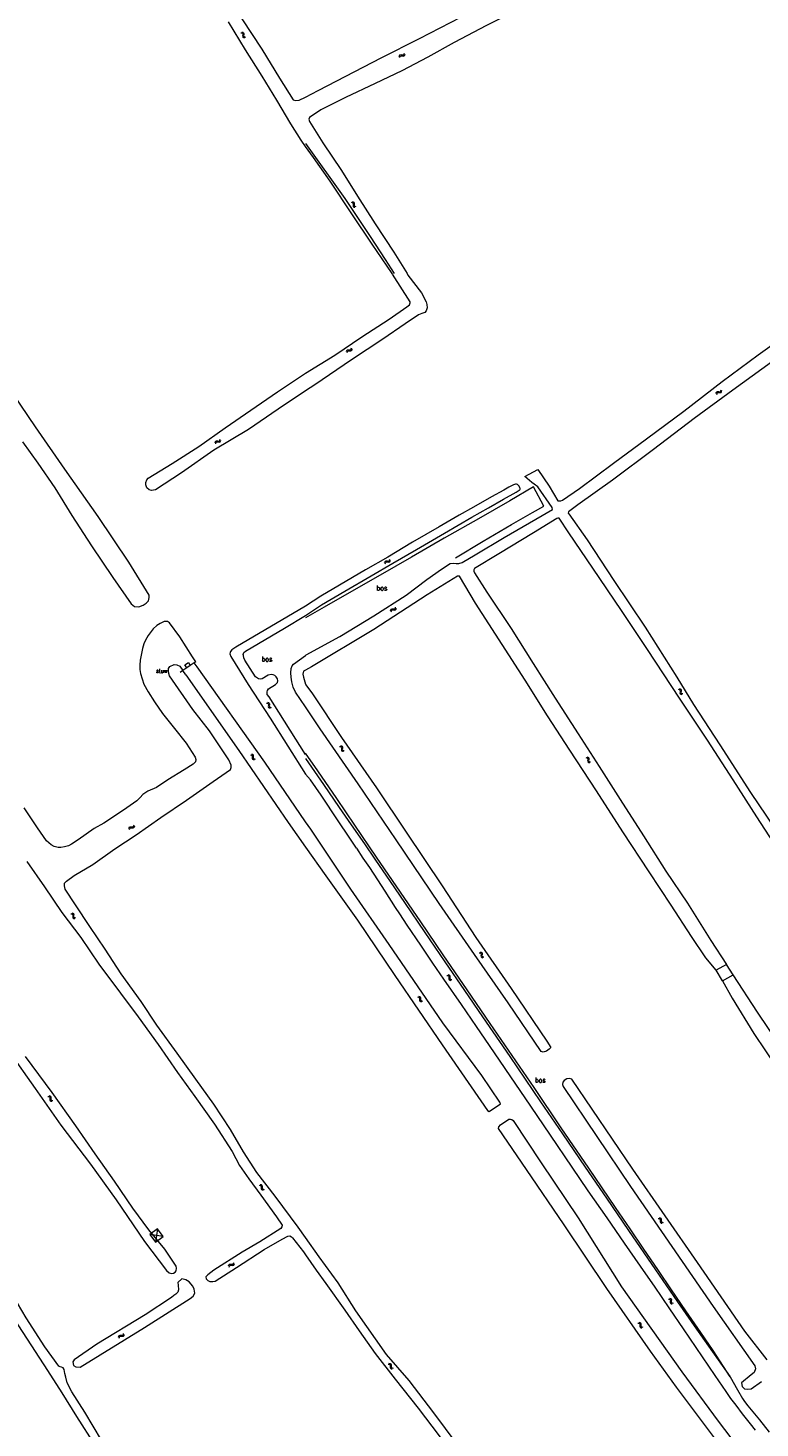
# Model space of a CAD drawing. Header units: metres. Extents: x 189705 to 199106, y 581686 to 588448.
# Tile 308 of 555: x 195890 to 196181, y 585041 to 585598. Entities that reach past the tile are written whole.
import ezdxf

# ---------------------------------------------------------------- set-up
doc = ezdxf.new("R2010")
doc.units = ezdxf.units.M
doc.layers.add('B-WA-OG-GBKN-G', color=7, linetype='Continuous', lineweight=18)
doc.styles.add('Style-STANDARD', font='STANDARD.shx')

msp = doc.modelspace()

# ---------------------------------------------------------------- linework, layer by layer
at = {"layer": 'B-WA-OG-GBKN-G'}
for p, q in [((195974.219, 585595.784), (195974.616, 585595.696)), ((195974.615, 585596.084), (195975.013, 585595.998)), ((195974.616, 585595.696), (195974.89, 585595.514)), ((195974.89, 585595.514), (195974.993, 585595.204)), ((195974.977, 585594.79), (195974.953, 585594.383)), ((195974.953, 585594.383), (195975.054, 585594.069)), ((195974.993, 585595.204), (195974.977, 585594.79)), ((195975.013, 585595.998), (195975.287, 585595.819)), ((195975.054, 585594.069), (195975.335, 585593.883)), ((195975.287, 585595.819), (195975.393, 585595.497)), ((195975.335, 585593.883), (195975.735, 585593.796)), ((195975.371, 585595.091), (195975.351, 585594.683)), ((195975.351, 585594.683), (195975.452, 585594.37)), ((195975.393, 585595.497), (195975.371, 585595.091)), ((195975.452, 585594.37), (195975.731, 585594.183)), ((195975.731, 585594.183), (195976.131, 585594.096)), ((196037.21, 585586.401), (196037.347, 585586.785)), ((196037.347, 585586.785), (196037.561, 585587.033)), ((196037.456, 585585.97), (196037.595, 585586.352)), ((196037.561, 585587.033), (196037.893, 585587.097)), ((196037.595, 585586.352), (196037.811, 585586.6)), ((196037.811, 585586.6), (196038.131, 585586.662)), ((196037.893, 585587.097), (196038.293, 585587.022)), ((196038.131, 585586.662), (196038.54, 585586.591)), ((196038.293, 585587.022), (196038.695, 585586.948)), ((196038.54, 585586.591), (196038.941, 585586.515)), ((196038.695, 585586.948), (196039.018, 585587.008)), ((196038.941, 585586.515), (196039.265, 585586.574)), ((196039.018, 585587.008), (196039.241, 585587.26)), ((196039.241, 585587.26), (196039.379, 585587.645)), ((196039.265, 585586.574), (196039.486, 585586.828)), ((196039.486, 585586.828), (196039.625, 585587.213)), ((196018.181, 585528.411), (196018.577, 585528.315)), ((196018.577, 585528.315), (196018.846, 585528.127)), ((196018.583, 585528.702), (196018.979, 585528.609)), ((196018.846, 585528.127), (196018.943, 585527.816)), ((196018.918, 585527.402), (196018.886, 585526.995)), ((196018.886, 585526.995), (196018.981, 585526.68)), ((196018.943, 585527.816), (196018.918, 585527.402)), ((196018.979, 585528.609), (196019.249, 585528.424)), ((196018.981, 585526.68), (196019.258, 585526.488)), ((196019.249, 585528.424), (196019.349, 585528.101)), ((196019.258, 585526.488), (196019.656, 585526.393)), ((196019.319, 585527.695), (196019.29, 585527.288)), ((196019.29, 585527.288), (196019.385, 585526.973)), ((196019.349, 585528.101), (196019.319, 585527.695)), ((196019.385, 585526.973), (196019.66, 585526.779)), ((196019.66, 585526.779), (196020.058, 585526.684)), ((196016.302, 585468.957), (196016.391, 585469.354)), ((196016.391, 585469.354), (196016.574, 585469.626)), ((196016.574, 585469.626), (196016.896, 585469.729)), ((196016.597, 585468.557), (196016.689, 585468.954)), ((196016.689, 585468.954), (196016.875, 585469.225)), ((196016.875, 585469.225), (196017.185, 585469.325)), ((196016.896, 585469.729), (196017.302, 585469.703)), ((196017.185, 585469.325), (196017.599, 585469.305)), ((196017.302, 585469.703), (196017.71, 585469.678)), ((196017.599, 585469.305), (196018.006, 585469.277)), ((196017.71, 585469.678), (196018.024, 585469.775)), ((196018.006, 585469.277), (196018.321, 585469.374)), ((196018.024, 585469.775), (196018.215, 585470.053)), ((196018.215, 585470.053), (196018.306, 585470.451)), ((196018.321, 585469.374), (196018.51, 585469.653)), ((196018.51, 585469.653), (196018.601, 585470.052)), ((196163.423, 585452.268), (196163.498, 585452.668)), ((196163.498, 585452.668), (196163.67, 585452.947)), ((196163.67, 585452.947), (196163.989, 585453.062)), ((196163.733, 585451.88), (196163.81, 585452.28)), ((196163.81, 585452.28), (196163.985, 585452.557)), ((196163.985, 585452.557), (196164.292, 585452.669)), ((196163.989, 585453.062), (196164.395, 585453.05)), ((196164.292, 585452.669), (196164.707, 585452.663)), ((196164.395, 585453.05), (196164.803, 585453.04)), ((196164.707, 585452.663), (196165.114, 585452.65)), ((196164.803, 585453.04), (196165.114, 585453.149)), ((196165.114, 585453.149), (196165.294, 585453.433)), ((196165.114, 585452.65), (196165.425, 585452.759)), ((196165.294, 585453.433), (196165.371, 585453.835)), ((196165.425, 585452.759), (196165.604, 585453.045)), ((196165.604, 585453.045), (196165.681, 585453.446)), ((195963.949, 585432.764), (195964.056, 585433.157)), ((195964.056, 585433.157), (195964.249, 585433.421)), ((195964.228, 585432.352), (195964.337, 585432.745)), ((195964.249, 585433.421), (195964.576, 585433.51)), ((195964.337, 585432.745), (195964.533, 585433.008)), ((195964.533, 585433.008), (195964.847, 585433.095)), ((195964.576, 585433.51), (195964.98, 585433.467)), ((195964.847, 585433.095), (195965.261, 585433.056)), ((195964.98, 585433.467), (195965.387, 585433.424)), ((195965.261, 585433.056), (195965.666, 585433.011)), ((195965.387, 585433.424), (195965.705, 585433.509)), ((195965.666, 585433.011), (195965.984, 585433.096)), ((195965.705, 585433.509), (195965.907, 585433.778)), ((195965.907, 585433.778), (195966.015, 585434.172)), ((195965.984, 585433.096), (195966.185, 585433.366)), ((195966.185, 585433.366), (195966.293, 585433.761)), ((196031.472, 585385.038), (196031.583, 585385.43)), ((196031.583, 585385.43), (196031.78, 585385.691)), ((196031.745, 585384.623), (196031.859, 585385.014)), ((196031.78, 585385.691), (196032.108, 585385.777)), ((196031.859, 585385.014), (196032.059, 585385.275)), ((196032.059, 585385.275), (196032.374, 585385.358)), ((196032.108, 585385.777), (196032.512, 585385.728)), ((196032.374, 585385.358), (196032.787, 585385.314)), ((196032.512, 585385.728), (196032.917, 585385.681)), ((196032.787, 585385.314), (196033.192, 585385.264)), ((196032.917, 585385.681), (196033.236, 585385.761)), ((196033.192, 585385.264), (196033.511, 585385.345)), ((196033.236, 585385.761), (196033.442, 585386.028)), ((196033.442, 585386.028), (196033.555, 585386.421)), ((196033.511, 585385.345), (196033.715, 585385.613)), ((196033.715, 585385.613), (196033.828, 585386.006)), ((196033.79, 585365.94), (196033.893, 585366.334)), ((196033.893, 585366.334), (196034.085, 585366.599)), ((196034.072, 585365.531), (196034.178, 585365.924)), ((196034.085, 585366.599), (196034.411, 585366.691)), ((196034.178, 585365.924), (196034.372, 585366.189)), ((196034.372, 585366.189), (196034.685, 585366.278)), ((196034.411, 585366.691), (196034.816, 585366.651)), ((196034.685, 585366.278), (196035.099, 585366.243)), ((196034.816, 585366.651), (196035.222, 585366.612)), ((196035.099, 585366.243), (196035.505, 585366.201)), ((196035.222, 585366.612), (196035.539, 585366.699)), ((196035.505, 585366.201), (196035.822, 585366.288)), ((196035.539, 585366.699), (196035.74, 585366.969)), ((196035.74, 585366.969), (196035.844, 585367.365)), ((196035.822, 585366.288), (196036.021, 585366.56)), ((196036.021, 585366.56), (196036.126, 585366.955)), ((196148.713, 585334.955), (196149.11, 585334.863)), ((196149.11, 585334.863), (196149.381, 585334.678)), ((195984.902, 585329.5), (195985.296, 585329.396)), ((195985.296, 585329.396), (195985.561, 585329.204)), ((196148.312, 585334.663), (196148.708, 585334.567)), ((196148.708, 585334.567), (196148.978, 585334.38)), ((196148.978, 585334.38), (196149.076, 585334.069)), ((196149.052, 585333.655), (196149.021, 585333.248)), ((196149.021, 585333.248), (196149.116, 585332.933)), ((196149.076, 585334.069), (196149.052, 585333.655)), ((196149.116, 585332.933), (196149.394, 585332.742)), ((196149.381, 585334.678), (196149.481, 585334.355)), ((196149.394, 585332.742), (196149.792, 585332.648)), ((196149.452, 585333.949), (196149.424, 585333.542)), ((196149.424, 585333.542), (196149.52, 585333.227)), ((196149.481, 585334.355), (196149.452, 585333.949)), ((196149.52, 585333.227), (196149.795, 585333.034)), ((196149.795, 585333.034), (196150.193, 585332.94)), ((195984.492, 585329.22), (195984.886, 585329.113)), ((195984.886, 585329.113), (195985.15, 585328.918)), ((195985.15, 585328.918), (195985.238, 585328.604)), ((195985.203, 585328.191), (195985.16, 585327.785)), ((195985.16, 585327.785), (195985.246, 585327.468)), ((195985.238, 585328.604), (195985.203, 585328.191)), ((195985.246, 585327.468), (195985.518, 585327.268)), ((195985.518, 585327.268), (195985.913, 585327.162)), ((195985.561, 585329.204), (195985.652, 585328.878)), ((195985.611, 585328.473), (195985.571, 585328.067)), ((195985.571, 585328.067), (195985.657, 585327.749)), ((195985.652, 585328.878), (195985.611, 585328.473)), ((195985.657, 585327.749), (195985.928, 585327.549)), ((195985.928, 585327.549), (195986.323, 585327.443)), ((195978.018, 585308.613), (195978.415, 585308.521)), ((195978.415, 585308.521), (195978.686, 585308.336)), ((195978.417, 585308.909), (195978.814, 585308.82)), ((195978.686, 585308.336), (195978.786, 585308.026)), ((195978.766, 585307.612), (195978.739, 585307.205)), ((195978.739, 585307.205), (195978.837, 585306.89)), ((195978.786, 585308.026), (195978.766, 585307.612)), ((195978.814, 585308.82), (195979.086, 585308.638)), ((195979.086, 585308.638), (195979.19, 585308.315)), ((195979.164, 585307.909), (195979.139, 585307.502)), ((195979.139, 585307.502), (195979.238, 585307.188)), ((195979.19, 585308.315), (195979.164, 585307.909)), ((195979.238, 585307.188), (195979.515, 585306.997)), ((195979.515, 585306.997), (195979.914, 585306.907)), ((196013.476, 585311.956), (196013.876, 585311.877)), ((196013.865, 585312.265), (196014.265, 585312.189)), ((196013.876, 585311.877), (196014.153, 585311.701)), ((196014.153, 585311.701), (196014.264, 585311.394)), ((196014.257, 585310.98), (196014.243, 585310.572)), ((196014.243, 585310.572), (196014.352, 585310.261)), ((196014.264, 585311.394), (196014.257, 585310.98)), ((196014.265, 585312.189), (196014.543, 585312.016)), ((196014.352, 585310.261), (196014.637, 585310.081)), ((196014.543, 585312.016), (196014.657, 585311.697)), ((196014.645, 585311.29), (196014.634, 585310.882)), ((196014.634, 585310.882), (196014.742, 585310.571)), ((196014.637, 585310.081), (196015.038, 585310.004)), ((196014.657, 585311.697), (196014.645, 585311.29)), ((196014.742, 585310.571), (196015.026, 585310.39)), ((196015.026, 585310.39), (196015.427, 585310.313)), ((196111.565, 585307.501), (196111.962, 585307.407)), ((196111.962, 585307.407), (196112.232, 585307.22)), ((196111.966, 585307.795), (196112.363, 585307.703)), ((196112.232, 585307.22), (196112.33, 585306.909)), ((196112.363, 585307.703), (196112.634, 585307.519)), ((196112.634, 585307.519), (196112.735, 585307.196)), ((196112.735, 585307.196), (196112.707, 585306.79)), ((195978.837, 585306.89), (195979.116, 585306.701)), ((195979.116, 585306.701), (195979.515, 585306.611)), ((196112.307, 585306.495), (196112.276, 585306.088)), ((196112.276, 585306.088), (196112.372, 585305.773)), ((196112.33, 585306.909), (196112.307, 585306.495)), ((196112.372, 585305.773), (196112.65, 585305.582)), ((196112.65, 585305.582), (196113.048, 585305.489)), ((196112.707, 585306.79), (196112.679, 585306.382)), ((196112.679, 585306.382), (196112.775, 585306.067)), ((196112.775, 585306.067), (196113.051, 585305.875)), ((196113.051, 585305.875), (196113.449, 585305.782)), ((195929.678, 585279.275), (195929.777, 585279.67)), ((195929.777, 585279.67), (195929.966, 585279.937)), ((195929.964, 585278.869), (195930.066, 585279.263)), ((195929.966, 585279.937), (195930.291, 585280.033)), ((195930.066, 585279.263), (195930.257, 585279.53)), ((195930.257, 585279.53), (195930.57, 585279.622)), ((195930.291, 585280.033), (195930.697, 585279.996)), ((195930.57, 585279.622), (195930.984, 585279.591)), ((195930.697, 585279.996), (195931.104, 585279.961)), ((195930.984, 585279.591), (195931.39, 585279.553)), ((195931.104, 585279.961), (195931.42, 585280.051)), ((195931.39, 585279.553), (195931.707, 585279.643)), ((195931.42, 585280.051), (195931.618, 585280.323)), ((195931.618, 585280.323), (195931.719, 585280.719)), ((195931.707, 585279.643), (195931.903, 585279.917)), ((195931.903, 585279.917), (195932.004, 585280.313)), ((195906.899, 585245.741), (195907.3, 585245.671)), ((195906.514, 585245.426), (195906.915, 585245.353)), ((195906.915, 585245.353), (195907.195, 585245.182)), ((195907.195, 585245.182), (195907.31, 585244.876)), ((195907.3, 585245.671), (195907.58, 585245.502)), ((195907.309, 585244.462), (195907.301, 585244.054)), ((195907.301, 585244.054), (195907.413, 585243.744)), ((195907.31, 585244.876), (195907.309, 585244.462)), ((195907.413, 585243.744), (195907.701, 585243.569)), ((195907.58, 585245.502), (195907.699, 585245.184)), ((195907.692, 585244.778), (195907.687, 585244.369)), ((195907.687, 585244.369), (195907.799, 585244.06)), ((195907.699, 585245.184), (195907.692, 585244.778)), ((195907.701, 585243.569), (195908.104, 585243.497)), ((195907.799, 585244.06), (195908.086, 585243.883)), ((195908.086, 585243.883), (195908.488, 585243.811)), ((196069.08, 585229.919), (196069.478, 585229.83)), ((196069.477, 585230.218), (196069.875, 585230.132)), ((196069.478, 585229.83), (196069.751, 585229.647)), ((196069.751, 585229.647), (196069.853, 585229.338)), ((196069.853, 585229.338), (196069.836, 585228.923)), ((196069.875, 585230.132), (196070.148, 585229.952)), ((196070.148, 585229.952), (196070.254, 585229.63)), ((196070.231, 585229.224), (196070.21, 585228.816)), ((196070.254, 585229.63), (196070.231, 585229.224)), ((196069.836, 585228.923), (196069.811, 585228.516)), ((196069.811, 585228.516), (196069.912, 585228.203)), ((196069.912, 585228.203), (196070.192, 585228.016)), ((196070.192, 585228.016), (196070.592, 585227.928)), ((196070.21, 585228.816), (196070.31, 585228.503)), ((196070.31, 585228.503), (196070.589, 585228.314)), ((196070.589, 585228.314), (196070.988, 585228.227)), ((196056.285, 585220.873), (196056.683, 585220.788)), ((196056.679, 585221.176), (196057.078, 585221.093)), ((196056.683, 585220.788), (196056.958, 585220.608)), ((196056.958, 585220.608), (196057.063, 585220.299)), ((196057.05, 585219.885), (196057.029, 585219.477)), ((196057.029, 585219.477), (196057.133, 585219.165)), ((196057.063, 585220.299), (196057.05, 585219.885)), ((196057.078, 585221.093), (196057.353, 585220.916)), ((196057.133, 585219.165), (196057.415, 585218.98)), ((196057.353, 585220.916), (196057.462, 585220.595)), ((196057.415, 585218.98), (196057.815, 585218.896)), ((196057.443, 585220.189), (196057.425, 585219.781)), ((196057.425, 585219.781), (196057.528, 585219.468)), ((196057.462, 585220.595), (196057.443, 585220.189)), ((196057.528, 585219.468), (196057.809, 585219.283)), ((196057.809, 585219.283), (196058.209, 585219.199)), ((196044.609, 585212.328), (196045.007, 585212.244)), ((196045.002, 585212.632), (196045.401, 585212.551)), ((196045.401, 585212.551), (196045.676, 585212.374)), ((196045.676, 585212.374), (196045.787, 585212.054)), ((196045.007, 585212.244), (196045.283, 585212.065)), ((196045.283, 585212.065), (196045.389, 585211.757)), ((196045.377, 585211.342), (196045.358, 585210.935)), ((196045.358, 585210.935), (196045.463, 585210.622)), ((196045.389, 585211.757), (196045.377, 585211.342)), ((196045.463, 585210.622), (196045.746, 585210.439)), ((196045.746, 585210.439), (196046.146, 585210.356)), ((196045.769, 585211.648), (196045.753, 585211.24)), ((196045.753, 585211.24), (196045.857, 585210.928)), ((196045.787, 585212.054), (196045.769, 585211.648)), ((196045.857, 585210.928), (196046.138, 585210.743)), ((196046.138, 585210.743), (196046.539, 585210.66)), ((195897.445, 585172.748), (195897.845, 585172.669)), ((195897.834, 585173.057), (195898.234, 585172.981)), ((195897.845, 585172.669), (195898.123, 585172.494)), ((195898.123, 585172.494), (195898.234, 585172.187)), ((195898.227, 585171.772), (195898.214, 585171.365)), ((195898.214, 585171.365), (195898.323, 585171.054)), ((195898.234, 585172.187), (195898.227, 585171.772)), ((195898.234, 585172.981), (195898.512, 585172.809)), ((195898.323, 585171.054), (195898.608, 585170.874)), ((195898.512, 585172.809), (195898.627, 585172.49)), ((195898.615, 585172.083), (195898.604, 585171.675)), ((195898.604, 585171.675), (195898.713, 585171.364)), ((195898.608, 585170.874), (195899.009, 585170.797)), ((195898.627, 585172.49), (195898.615, 585172.083)), ((195898.713, 585171.364), (195898.997, 585171.184)), ((195898.997, 585171.184), (195899.398, 585171.107)), ((195981.586, 585137.445), (195981.983, 585137.355)), ((195981.983, 585137.355), (195982.255, 585137.171)), ((195981.984, 585137.742), (195982.382, 585137.654)), ((195982.255, 585137.171), (195982.356, 585136.861)), ((195982.337, 585136.446), (195982.31, 585136.039)), ((195982.31, 585136.039), (195982.409, 585135.725)), ((195982.356, 585136.861), (195982.337, 585136.446)), ((195982.382, 585137.654), (195982.654, 585137.473)), ((195982.409, 585135.725), (195982.689, 585135.537)), ((195982.654, 585137.473), (195982.759, 585137.151)), ((195982.689, 585135.537), (195983.088, 585135.447)), ((195982.734, 585136.745), (195982.71, 585136.337)), ((195982.71, 585136.337), (195982.809, 585136.023)), ((195982.759, 585137.151), (195982.734, 585136.745)), ((195982.809, 585136.023), (195983.087, 585135.833)), ((195983.087, 585135.833), (195983.486, 585135.744)), ((196140.399, 585124.262), (196140.8, 585124.19)), ((196140.784, 585124.577), (196141.185, 585124.507)), ((196140.8, 585124.19), (196141.08, 585124.018)), ((196141.08, 585124.018), (196141.195, 585123.713)), ((196141.185, 585124.507), (196141.465, 585124.338)), ((196141.195, 585123.298), (196141.187, 585122.89)), ((196141.195, 585123.713), (196141.195, 585123.298)), ((196141.465, 585124.338), (196141.584, 585124.021)), ((196141.578, 585123.614), (196141.572, 585123.206)), ((196141.584, 585124.021), (196141.578, 585123.614)), ((195941.089, 585120.083), (195938.038, 585117.846)), ((195938.038, 585117.846), (195940.275, 585114.795)), ((195943.326, 585117.032), (195938.038, 585117.846)), ((195941.089, 585120.083), (195940.275, 585114.795)), ((195943.326, 585117.032), (195941.089, 585120.083)), ((196141.187, 585122.89), (196141.299, 585122.581)), ((196141.299, 585122.581), (196141.587, 585122.405)), ((196141.572, 585123.206), (196141.685, 585122.897)), ((196141.587, 585122.405), (196141.99, 585122.334)), ((196141.685, 585122.897), (196141.972, 585122.72)), ((196141.972, 585122.72), (196142.374, 585122.648)), ((195940.275, 585114.795), (195943.326, 585117.032)), ((195943.326, 585117.032), (195943.326, 585117.032)), ((195971.322, 585106.321), (195971.432, 585106.715)), ((195969.36, 585105.316), (195969.468, 585105.709)), ((195969.468, 585105.709), (195969.663, 585105.972)), ((195969.636, 585104.903), (195969.747, 585105.295)), ((195969.663, 585105.972), (195969.99, 585106.06)), ((195969.747, 585105.295), (195969.945, 585105.558)), ((195969.945, 585105.558), (195970.259, 585105.643)), ((195969.99, 585106.06), (195970.394, 585106.014)), ((195970.259, 585105.643), (195970.672, 585105.603)), ((195970.394, 585106.014), (195970.8, 585105.97)), ((195970.672, 585105.603), (195971.078, 585105.556)), ((195970.8, 585105.97), (195971.119, 585106.053)), ((195971.078, 585105.556), (195971.396, 585105.639)), ((195971.119, 585106.053), (195971.322, 585106.321)), ((195971.396, 585105.639), (195971.598, 585105.908)), ((195971.598, 585105.908), (195971.708, 585106.302)), ((196144.417, 585092.175), (196144.816, 585092.092)), ((196144.809, 585092.479), (196145.209, 585092.399)), ((196144.816, 585092.092), (196145.091, 585091.913)), ((196145.091, 585091.913), (196145.198, 585091.605)), ((196145.187, 585091.19), (196145.168, 585090.782)), ((196145.168, 585090.782), (196145.273, 585090.47)), ((196145.198, 585091.605), (196145.187, 585091.19)), ((196145.209, 585092.399), (196145.485, 585092.223)), ((196145.273, 585090.47), (196145.557, 585090.287)), ((196145.485, 585092.223), (196145.595, 585091.903)), ((196145.557, 585090.287), (196145.957, 585090.205)), ((196145.578, 585091.496), (196145.562, 585091.088)), ((196145.562, 585091.088), (196145.667, 585090.776)), ((196145.595, 585091.903), (196145.578, 585091.496)), ((196145.667, 585090.776), (196145.949, 585090.592)), ((196145.949, 585090.592), (196146.349, 585090.51)), ((196132.311, 585082.616), (196132.712, 585082.544)), ((196132.694, 585082.932), (196133.096, 585082.862)), ((196132.712, 585082.544), (196132.992, 585082.373)), ((196132.992, 585082.373), (196133.108, 585082.068)), ((196133.096, 585082.862), (196133.376, 585082.694)), ((196133.108, 585081.653), (196133.101, 585081.245)), ((196133.101, 585081.245), (196133.214, 585080.937)), ((196133.108, 585082.068), (196133.108, 585081.653)), ((196133.214, 585080.937), (196133.503, 585080.762)), ((196133.376, 585082.694), (196133.496, 585082.377)), ((196133.49, 585081.97), (196133.486, 585081.562)), ((196133.486, 585081.562), (196133.6, 585081.253)), ((196133.496, 585082.377), (196133.49, 585081.97)), ((196133.503, 585080.762), (196133.905, 585080.691)), ((196133.6, 585081.253), (196133.886, 585081.077)), ((196133.886, 585081.077), (196134.289, 585081.006)), ((195925.523, 585077.065), (195925.624, 585077.46)), ((195925.624, 585077.46), (195925.814, 585077.726)), ((195925.806, 585076.658), (195925.91, 585077.052)), ((195925.814, 585077.726), (195926.139, 585077.82)), ((195925.91, 585077.052), (195926.103, 585077.317)), ((195926.103, 585077.317), (195926.416, 585077.408)), ((195926.139, 585077.82), (195926.544, 585077.782)), ((195926.416, 585077.408), (195926.83, 585077.375)), ((195926.544, 585077.782), (195926.951, 585077.745)), ((195926.83, 585077.375), (195927.236, 585077.336)), ((195926.951, 585077.745), (195927.268, 585077.833)), ((195927.236, 585077.336), (195927.553, 585077.424)), ((195927.268, 585077.833), (195927.467, 585078.105)), ((195927.467, 585078.105), (195927.569, 585078.501)), ((195927.553, 585077.424), (195927.75, 585077.697)), ((195927.75, 585077.697), (195927.853, 585078.093)), ((196032.828, 585066.305), (196033.23, 585066.238)), ((196033.208, 585066.625), (196033.61, 585066.561)), ((196033.23, 585066.238), (196033.513, 585066.071)), ((196033.513, 585066.071), (196033.632, 585065.767)), ((196033.61, 585066.561), (196033.893, 585066.397)), ((196033.632, 585065.767), (196033.638, 585065.353)), ((196033.638, 585065.353), (196033.636, 585064.945)), ((196033.636, 585064.945), (196033.753, 585064.637)), ((196033.753, 585064.637), (196034.044, 585064.466)), ((196033.893, 585066.397), (196034.017, 585066.081)), ((196034.017, 585066.081), (196034.016, 585065.675)), ((196034.016, 585065.675), (196034.017, 585065.266)), ((196034.017, 585065.266), (196034.135, 585064.959)), ((196034.044, 585064.466), (196034.447, 585064.4)), ((196034.135, 585064.959), (196034.423, 585064.786)), ((196034.423, 585064.786), (196034.827, 585064.721))]:
    msp.add_line(p, q, dxfattribs=at)
at = {"layer": 'B-WA-OG-GBKN-G', "flags": 128}
for points in [[(196000, 585570.24), (196005.052, 585572.773), (196015.986, 585578.479), (196030.029, 585585.761), (196045.307, 585593.532), (196061.81, 585601.945), (196075.263, 585609.061), (196082.954, 585612.785), (196087.406, 585614.512)], [(196099.876, 585613.217), (196093, 585609.201), (196083.956, 585604.621), (196072.012, 585598.704), (196059.16, 585591.903), (196048.684, 585586.118), (196038.351, 585580.682), (196027.728, 585575.556), (196015.914, 585570.027), (196006.087, 585565.145), (196001.508, 585562.073), (196001.312, 585561.388), (196001.511, 585560.508), (196006.919, 585552.051), (196014.326, 585541.021), (196020.629, 585530.789), (196027.745, 585519.747), (196035.17, 585508.568), (196040.396, 585500)], [(196000, 585550.618), (195998.238, 585553.123), (195994.188, 585559.514), (195988.529, 585568.917), (195982.748, 585578.572), (195976.129, 585589.037), (195969.356, 585600.143)], [(195974.596, 585601.383), (195982.55, 585589.24), (195989.593, 585577.668), (195995.001, 585569.107), (195996.009, 585568.852), (195997.458, 585568.965), (196000, 585570.24)], [(196000, 585551.688), (196015.671, 585529.848), (196025.684, 585514.774), (196031.637, 585505.584), (196035.212, 585500)], [(196034.445, 585500), (196026.468, 585511.683), (196018.398, 585523.737), (196009.813, 585536.761), (196003.159, 585546.127), (196000, 585550.618)], [(196000, 585460.393), (196011.631, 585467.589), (196022.415, 585474.893), (196033.224, 585481.854), (196040.329, 585486.814), (196041.334, 585487.613), (196041.626, 585488.31), (196041.602, 585488.789), (196034.635, 585499.721), (196034.445, 585500)], [(196040.396, 585500), (196040.739, 585499.438), (196046.197, 585492.363), (196048.062, 585488.796), (196048.331, 585487.696), (196048.366, 585486.332), (196048.059, 585485.13), (196047.476, 585484.55), (196046.298, 585484.133), (196044.965, 585483.561), (196039.699, 585480.077), (196030.787, 585473.951), (196018.249, 585465.747), (196003.663, 585455.802), (196000, 585453.336)], [(196092.47, 585422.118), (196097.008, 585415.441), (196100.413, 585409.684), (196100.917, 585409.573), (196101.603, 585409.675), (196102.256, 585409.828), (196108.986, 585414.595), (196122.563, 585424.587), (196135.739, 585434.264), (196150.625, 585445.301), (196165.856, 585457.067), (196180.192, 585467.743), (196194.449, 585477.876), (196209.937, 585489.13), (196221.648, 585497.583), (196225.072, 585500)], [(196232.978, 585500), (196220.142, 585490.145), (196202.308, 585477.008), (196185.46, 585464.723), (196170.095, 585453.642), (196154.697, 585442.335), (196138.515, 585429.99), (196122.132, 585417.897), (196108.432, 585408.015), (196104.617, 585405.231), (196104.57, 585404.766), (196104.744, 585404.462), (196112.146, 585394.098), (196122.701, 585377.9), (196135.215, 585359.416), (196147.797, 585339.56), (196154.466, 585328.597), (196164.847, 585312.568), (196177.121, 585293.676), (196189.879, 585274.777), (196200.262, 585259.641), (196206.947, 585249.851)], [(195988.777, 585452.927), (195999.975, 585460.378), (196000, 585460.393)], [(195887.263, 585433.083), (195893.38, 585424.66), (195900.2, 585414.814), (195906.998, 585403.838), (195914.751, 585391.735), (195923.253, 585379.153), (195930.569, 585368.725), (195931.898, 585367.644), (195933.617, 585367.421), (195935.369, 585368.11), (195936.566, 585368.948), (195937.472, 585369.896), (195937.797, 585371.149), (195937.682, 585372.118), (195929.615, 585385.197), (195917.478, 585403.445), (195904.148, 585422.193), (195892.493, 585439.025), (195880.537, 585456.691)], [(196000, 585453.336), (195989.161, 585446.038), (195977.322, 585438), (195963.535, 585429.728), (195950.594, 585420.775), (195940.212, 585413.936), (195938.667, 585413.694), (195937.756, 585414.007), (195936.827, 585414.811), (195936.423, 585416.021), (195936.38, 585416.894), (195936.764, 585417.94), (195937.372, 585418.607), (195946.917, 585424.427), (195957.505, 585431.226), (195968.051, 585438.718), (195978.226, 585445.713), (195988.777, 585452.927), (195989.629, 585453.494)], [(196000.277, 585348.324), (196013.666, 585355.653), (196027.22, 585363.848), (196040.055, 585372.084), (196048.334, 585378.282), (196054.074, 585382.509), (196057.551, 585384.659), (196058.748, 585384.863), (196059.963, 585384.711), (196061.043, 585384.728), (196062.285, 585385.035), (196067.504, 585388.086), (196079.017, 585395.026), (196091.67, 585402.312), (196098.255, 585406.219), (196098.095, 585406.963), (196092.389, 585415.208), (196091.034, 585416.265), (196090.111, 585416.966), (196087.266, 585419.327)], [(196087.266, 585419.327), (196092.47, 585422.118)], [(196000, 585364.033), (196006.302, 585368.24), (196015.582, 585373.691), (196026.159, 585379.826), (196034.676, 585384.795), (196044.185, 585390.321), (196055.347, 585396.786), (196066.152, 585403.073), (196072.814, 585406.85), (196078.839, 585410.247), (196083.848, 585413.086), (196085.043, 585413.847), (196085.273, 585414.031), (196085.399, 585414.253), (196085.436, 585414.542), (196085.349, 585414.863), (196084.969, 585415.498), (196084.639, 585415.88), (196084.333, 585416.121), (196083.953, 585416.237), (196083.597, 585416.237), (196083.202, 585416.141), (196082.733, 585415.933), (196082.225, 585415.705), (196080.953, 585415.046), (196078.919, 585413.905), (196074.038, 585411.193), (196066.792, 585407.112), (196061.198, 585403.918), (196053.139, 585399.228), (196042.587, 585393.144), (196032.722, 585387.262), (196023.823, 585382.141), (196013.475, 585376.031), (196006.026, 585371.645), (196000, 585367.721)], [(196059.656, 585386.999), (196070.64, 585393.616), (196082.005, 585400.182), (196090.319, 585404.922), (196094.794, 585407.534), (196090.711, 585415.135), (196081.329, 585409.685), (196068.794, 585402.511), (196055.192, 585394.728), (196042.124, 585387.199), (196029.665, 585380.025), (196016.444, 585372.47), (196007.469, 585367.324), (196000, 585363.047)], [(196189.428, 585268.843), (196179.601, 585283.914), (196170.174, 585298.679), (196159.993, 585314.417), (196148.813, 585331.172), (196136.049, 585350.543), (196125.77, 585366.074), (196114.312, 585382.784), (196104.741, 585396.949), (196100.89, 585402.7), (196100.431, 585402.759), (196100.043, 585402.599), (196090.789, 585396.953), (196076.963, 585388.564), (196067.257, 585382.751), (196067.029, 585382.202), (196067.028, 585381.627), (196067.252, 585381.031), (196072.165, 585373.351), (196081.806, 585358.837), (196090.615, 585344.887), (196099.411, 585331.184), (196108.445, 585316.904), (196116.9, 585303.958), (196125.29, 585290.895), (196134.498, 585276.395), (196143.41, 585262.381), (196151.988, 585249.596), (196161.338, 585234.798), (196167.545, 585225.213)], [(196163.5, 585222.898), (196159.261, 585227.824), (196153.561, 585236.308), (196145.577, 585248.84), (196136.799, 585262.129), (196126.308, 585278.029), (196115.78, 585294.349), (196105.134, 585310.508), (196096.338, 585324.147), (196087.407, 585338.284), (196078.212, 585352.532), (196067.619, 585368.975), (196061.33, 585379.698), (196060.768, 585379.713), (196060.477, 585379.636), (196048.432, 585372.277), (196027.196, 585358.471), (196002.298, 585343.562), (196000, 585342.319)], [(196000, 585367.721), (195972.215, 585351.417), (195970.664, 585350.428), (195970.104, 585349.717), (195969.977, 585349.26), (195969.9, 585348.752), (195970.229, 585347.76), (195977.102, 585336.571), (195985.905, 585323.143), (196000, 585300.891)], [(196000, 585308.803), (195985.508, 585331.631), (195984.67, 585332.648), (195984.672, 585333.716), (195984.85, 585334.148), (195985.181, 585334.808), (195988.08, 585336.634), (195988.818, 585337.421), (195989.022, 585338.082), (195988.769, 585338.794), (195988.312, 585339.608), (195987.804, 585340.167), (195987.144, 585340.422), (195986.306, 585340.525), (195985.162, 585340.246), (195982.67, 585338.877), (195981.882, 585338.7), (195981.222, 585338.802), (195980.079, 585339.693), (195975.843, 585346.28), (195975.387, 585347.246), (195975.312, 585348.11), (195975.16, 585348.542), (195975.389, 585349.254), (195976.127, 585349.787), (195991.561, 585358.943), (196000, 585364.033)], [(195956.361, 585345.65), (195955.021, 585347.593), (195949.902, 585355.52), (195945.85, 585361.084), (195944.998, 585361.617), (195943.666, 585361.575), (195942.125, 585360.829), (195940.836, 585359.992), (195939.398, 585358.689), (195938.477, 585357.593), (195937.373, 585356.024), (195936.256, 585354.165), (195935.626, 585352.77), (195935.091, 585350.852), (195934.554, 585348.215), (195934.154, 585346.283), (195934.013, 585344.26), (195934.08, 585342.494), (195934.302, 585340.975), (195934.917, 585338.833), (195935.655, 585336.646), (195937.335, 585333.622), (195939.852, 585329.62), (195943.06, 585325.092), (195947.868, 585319.125), (195952.514, 585313.204), (195955.991, 585307.699), (195956.344, 585306.728), (195956.16, 585305.778), (195955.279, 585304.895), (195951.717, 585302.68), (195945.125, 585298.611), (195940.714, 585295.661), (195937.154, 585294.099), (195935.224, 585292.805), (195934.116, 585291.663), (195932.78, 585290.257), (195927.579, 585286.65), (195919.643, 585281.477), (195915.888, 585279.278), (195909.516, 585274.778), (195906.792, 585273.045), (195905.616, 585272.472), (195904.058, 585271.99), (195902.526, 585271.702), (195901.582, 585271.748), (195899.955, 585272.152), (195898.689, 585272.845), (195896.902, 585274.354), (195893.267, 585279.542)], [(196000, 585327.661), (195996.013, 585333.537), (195995.029, 585335.564), (195994.556, 585337.705), (195994.225, 585339.522), (195994.081, 585341.178), (195994.237, 585342.986), (195994.628, 585344.013), (195995.224, 585344.678), (196000, 585348.124)], [(196000, 585348.124), (196000.277, 585348.324)], [(195963.255, 585298.044), (195970.106, 585302.821), (195970.437, 585303.533), (195970.419, 585304.56), (195969.452, 585306.63), (195961.782, 585318.127), (195955.177, 585326.67), (195945.892, 585340.061), (195945.4, 585341.531), (195945.381, 585343.001), (195945.997, 585343.777), (195947.656, 585344.586), (195948.715, 585344.35), (195949.902, 585343.862), (195951.195, 585342.131)], [(195951.195, 585342.131), (195950.021, 585341.332)], [(195952.771, 585343.204), (195951.195, 585342.131)], [(195952.392, 585340.461), (195951.195, 585342.131)], [(195952.771, 585343.204), (195951.97, 585344.39), (195953.363, 585345.343), (195954.127, 585344.128)], [(195952.392, 585340.461), (195973.381, 585310.323), (195993.061, 585281.73), (196000, 585271.895)], [(195954.127, 585344.128), (195952.771, 585343.204)], [(195955.721, 585345.214), (195954.127, 585344.128)], [(195956.361, 585345.65), (195955.721, 585345.214)], [(195956.833, 585343.659), (195955.721, 585345.214)], [(196000, 585281.966), (195983.792, 585305.703), (195956.833, 585343.659)], [(196000, 585342.319), (195999.158, 585341.863), (195998.896, 585340.693), (195999.171, 585339.51), (196000, 585336.72)], [(196000, 585336.72), (196000.094, 585336.404), (196002.807, 585332.886), (196014.322, 585315.497), (196028.261, 585295.502), (196040.111, 585277.794), (196054.383, 585256.544), (196067.777, 585235.943), (196081.819, 585215.735), (196096.06, 585194.678), (196097.611, 585192.211), (196096.969, 585191.489), (196095.862, 585190.742), (196094.548, 585190.331), (196093.741, 585190.605), (196080.615, 585209.925), (196067.21, 585229.143), (196053.188, 585249.513), (196036.049, 585274.779), (196020.907, 585297.111), (196005.874, 585319.003), (196000, 585327.661)], [(196000, 585307.203), (196007.09, 585296.847), (196013.432, 585287.616), (196018.126, 585280.801), (196023.403, 585273.198), (196027.538, 585267.171), (196033.627, 585258.22), (196039.361, 585249.905), (196047.53, 585237.979), (196055.496, 585226.256), (196063.31, 585214.813), (196070.439, 585204.413), (196081.247, 585188.596), (196093.526, 585170.618), (196102.253, 585157.879), (196111.285, 585144.656), (196119.784, 585132.246), (196128.511, 585119.456), (196139.268, 585103.792), (196148.072, 585091.052), (196154.719, 585081.49), (196160.326, 585073.379), (196164.233, 585067.987), (196169.003, 585061.249), (196171.97, 585056.087), (196173.949, 585052.553), (196174.431, 585051.765), (196175.065, 585050.9), (196176.055, 585049.629), (196180.622, 585044.084), (196184.53, 585039.252)], [(196169.003, 585061.249), (196162.204, 585071.649), (196157.308, 585078.819), (196151.397, 585087.491), (196145.663, 585095.806), (196140.462, 585103.485), (196134.348, 585112.462), (196129.173, 585120.039), (196123.388, 585128.558), (196112.758, 585144.171), (196101.748, 585160.318), (196090.94, 585176.262), (196082.213, 585188.976), (196073.485, 585201.742), (196064.327, 585215.193), (196054.788, 585229.077), (196045.857, 585242.199), (196037.815, 585253.997), (196028.225, 585267.932), (196019.549, 585280.672), (196012.42, 585291.174), (196004.834, 585302.21), (196000.039, 585309.229)], [(196000, 585116.63), (195997.121, 585120.727), (195987.875, 585133.036), (195980.626, 585142.501), (195975.359, 585150.654), (195970.132, 585159.564), (195963.466, 585169.661), (195956.387, 585179.578), (195948.894, 585189.897), (195940.848, 585201.077), (195934.588, 585210.526), (195926.624, 585221.452), (195920.231, 585231.265), (195914.133, 585240.34), (195908.416, 585248.899), (195904.356, 585255.192), (195904.055, 585256.498), (195904.108, 585257.551), (195904.788, 585258.39), (195907.842, 585260.679), (195915.377, 585265.028), (195924.038, 585271.244), (195932.509, 585276.776), (195942.361, 585283.655), (195952.542, 585290.514), (195963.255, 585298.044)], [(196020.25, 585271.5), (196017.384, 585275.822), (196012.919, 585282.383), (196006.145, 585292.529), (196001.959, 585298.708), (196000, 585300.891)], [(195893.267, 585279.542), (195888.007, 585287.492)], [(196000, 585271.895), (196008.024, 585260.523), (196020.658, 585242.851), (196035.522, 585220.838), (196054.41, 585193.313), (196072.445, 585167.086), (196073.042, 585166.717), (196077.614, 585169.766), (196077.301, 585170.42), (196070.149, 585181.012), (196054.659, 585202.042), (196033.25, 585233.214), (196018.047, 585255.233), (196002.036, 585278.984), (196000, 585281.966)], [(196020.25, 585271.5), (196022.838, 585267.558), (196025.4, 585263.744), (196028.571, 585258.887), (196031.539, 585254.336), (196035.725, 585247.928), (196037.374, 585245.334), (196040.342, 585240.859), (196045.695, 585232.951), (196050.541, 585225.805), (196054.93, 585219.372), (196061.957, 585209.277), (196067.894, 585200.605), (196073.07, 585193.002), (196079.336, 585183.848), (196089.535, 585168.82), (196097.349, 585157.351), (196105.974, 585144.662), (196112.368, 585135.254), (196119.877, 585124.396), (196126.778, 585114.377), (196135.328, 585102.145), (196138.702, 585097.263), (196144.816, 585088.287), (196150.246, 585080.251), (196162.905, 585061.714), (196167.269, 585055.433), (196169.197, 585052.636), (196171.227, 585049.889), (196173.764, 585046.532), (196176.936, 585042.488), (196178.992, 585040.047)], [(195889.075, 585266.15), (195896.069, 585256.09), (195902.94, 585245.947), (195910.521, 585235.9), (195917.689, 585225.362), (195926.295, 585213.801), (195933.434, 585204.348), (195941.328, 585193.337), (195949.071, 585182.306), (195955.945, 585172.739), (195963.707, 585161.689), (195970.816, 585150.841), (195973.698, 585145.241), (195977.447, 585139.916), (195982.163, 585133.478), (195988.38, 585124.882), (195990.641, 585121.605), (195990.561, 585120.906), (195990.146, 585120.267), (195981.753, 585114.91), (195974.769, 585110.835), (195963.494, 585103.627), (195961.11, 585101.81), (195960.365, 585101.004), (195960.427, 585100.235), (195961.085, 585099.476), (195961.866, 585099.112), (195963.146, 585099.103), (195964.007, 585099.333), (195972.458, 585104.716), (195983.565, 585111.857), (195990.694, 585115.977), (195992.895, 585117.128), (195993.704, 585117.262), (195994.369, 585116.924), (195994.775, 585116.49), (195999.215, 585110.931)], [(196167.545, 585225.213), (196163.5, 585222.898)], [(196170.173, 585221.132), (196167.545, 585225.213)], [(196165.997, 585218.753), (196163.5, 585222.898)], [(196165.997, 585218.753), (196170.173, 585221.132)], [(196165.997, 585218.753), (196169.782, 585211.764), (196178.448, 585197.77), (196187.677, 585184.013)], [(196193.009, 585186.786), (196179.942, 585206.222), (196170.173, 585221.132)], [(195904.545, 585061.089), (195904.2, 585062.535), (195903.934, 585064.097), (195903.469, 585064.815), (195902.859, 585065.077), (195902.3, 585065.158), (195901.845, 585065.407), (195896.233, 585073.134), (195888.804, 585084.746), (195883.577, 585093.463), (195879.949, 585099.324), (195872.145, 585111.62), (195863.083, 585125.146), (195855.601, 585137.054), (195848.035, 585148.717), (195839.811, 585161.143), (195831.78, 585173.421), (195824.24, 585184.954), (195817.292, 585195.614), (195812.203, 585204.385), (195809.903, 585207.626)], [(195806.241, 585204.034), (195806.284, 585204.011), (195807.625, 585202.439), (195812.601, 585195.071), (195820.193, 585183.427), (195827.322, 585172.786), (195834.295, 585162.21), (195840.715, 585152.578), (195846.513, 585142.754), (195854.712, 585130.385), (195863.766, 585116.362), (195871.724, 585103.044), (195878.806, 585092.063), (195887.503, 585078.91), (195897.285, 585063.749), (195902.957, 585054.903), (195908.782, 585045.432), (195916.083, 585034.107)], [(195881.875, 585190.71), (195892.408, 585175.877), (195902.638, 585161.302), (195914.359, 585145.813), (195924.641, 585131.626), (195935.909, 585115.029), (195944.671, 585103.551)], [(195944.671, 585103.551), (195945.736, 585102.625), (195946.743, 585102.346), (195947.383, 585102.442), (195948.036, 585102.822), (195948.535, 585103.338), (195948.659, 585104.378), (195948.447, 585105.173), (195943.929, 585112.049), (195937.662, 585119.691), (195931.285, 585128.365), (195923.93, 585139), (195916.317, 585149.932), (195908.505, 585161.085), (195899.19, 585174.282), (195888.56, 585188.69)], [(196183.76, 585067.931), (196174.888, 585079.339), (196156.027, 585106.651), (196130.333, 585143.868), (196106.003, 585179.571), (196104.949, 585179.86), (196104.037, 585179.733), (196102.98, 585179.124), (196102.444, 585178.449), (196102.285, 585177.525), (196102.491, 585176.756), (196129.387, 585136.866), (196162.249, 585089.261), (196178.857, 585065.615), (196179.074, 585064.429), (196178.601, 585062.959), (196177.426, 585061.96), (196173.562, 585058.795), (196173.818, 585057.349), (196174.766, 585056.5), (196175.885, 585056.288), (196177.344, 585056.453), (196181.533, 585059.383)], [(196167.2, 585031.109), (196157.63, 585043.813), (196147.631, 585057.053), (196137.253, 585071.397), (196119.878, 585096.385), (196102.934, 585121.661), (196087.978, 585143.733), (196076.852, 585160.043), (196076.869, 585160.674), (196077.606, 585161.486), (196080.901, 585163.672), (196081.604, 585163.763), (196082.127, 585163.529), (196082.578, 585163.152), (196093.723, 585146.282), (196108.496, 585124.439), (196125.776, 585097.07), (196149.736, 585063.163), (196164.287, 585043.547), (196186.922, 585013.718)], [(196041.217, 585059.823), (196032.172, 585070.086), (196020.064, 585087.455), (196013.044, 585098.609), (196005.392, 585108.958), (196000, 585116.63)], [(195999.215, 585110.931), (196000, 585109.789)], [(196000, 585109.789), (196004.239, 585103.625), (196008.066, 585098.3), (196015.664, 585087.795), (196021.29, 585079.521), (196027.655, 585070.569), (196035.658, 585060.244), (196044.763, 585048.809), (196053.219, 585037.767), (196063.853, 585023.501), (196075.017, 585008.153), (196081.115, 585000)], [(195916.982, 585074.271), (195907.912, 585067.988), (195907.414, 585067.132), (195907.681, 585065.725), (195908.525, 585065.214), (195910.241, 585065.024), (195935.941, 585080.848), (195954.115, 585092.32), (195955.316, 585093.264), (195955.92, 585094.446), (195955.718, 585096.034), (195955.165, 585097.337), (195953.715, 585099.022), (195952.366, 585099.821), (195950.78, 585100.141), (195949.121, 585098.756), (195949.26, 585097.676), (195949.408, 585095.88), (195949.13, 585094.853), (195948.424, 585094.141), (195947.589, 585093.546), (195946.649, 585092.821), (195936.208, 585085.866), (195916.982, 585074.271)], [(195918.719, 585036.086), (195912.146, 585047.108), (195906.978, 585055.263), (195905.134, 585058.81), (195904.545, 585061.089)], [(196085.771, 585000), (196078.952, 585009.04), (196065.013, 585028.159), (196051.021, 585046.928), (196041.217, 585059.823)]]:
    msp.add_lwpolyline(points, dxfattribs=at)

# ---------------------------------------------------------------- texts
at = {"layer": 'B-WA-OG-GBKN-G', "style": 'Style-STANDARD'}
for s, height, p in [('bos', 2, (196028.224, 585373.947)), ('bos', 2, (195982.518, 585345.686)), ('stuw', 1.6, (195940.546, 585341.206)), ('bos', 2, (196091.324, 585178.232))]:
    msp.add_text(s, height=height, dxfattribs=at).set_placement(p)

doc.saveas('drawing.dxf')
